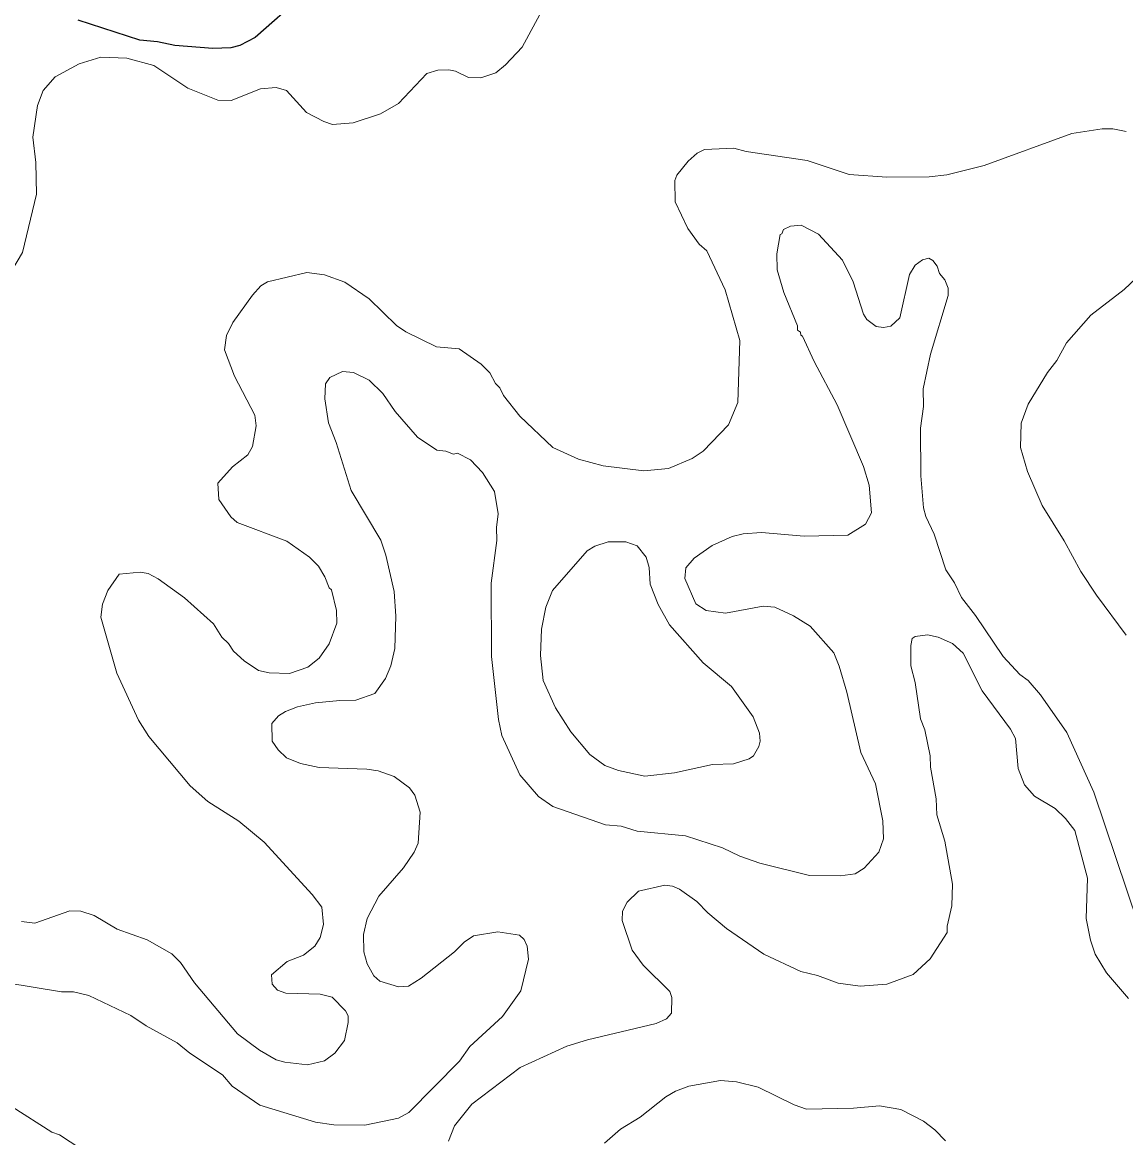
# Model space of a CAD drawing. Extents: x 447.8 to 473.9, y 7733.1 to 7760.8.
# Drawn here: x 454.57 to 456.578, y 7744.508 to 7746.538 of the extents above; entities that cross this region are included whole.
import ezdxf

# ---------------------------------------------------------------- set-up
doc = ezdxf.new("R2010")
doc.units = 0
doc.header["$LTSCALE"] = 0.032
doc.layers.add('1', color=7, linetype='Continuous', lineweight=25)
doc.layers.add('2', color=7, linetype='Continuous', lineweight=13)

msp = doc.modelspace()

# ---------------------------------------------------------------- linework, layer by layer
at = {"layer": '1'}
msp.add_lwpolyline([(455.0797, 7746.5863), (454.9938, 7746.5106), (454.9664, 7746.4958), (454.95, 7746.4917), (454.9168, 7746.4903), (454.8481, 7746.4957), (454.8165, 7746.5029), (454.784, 7746.5054), (454.6722, 7746.542)], dxfattribs=at)
at = {"layer": '2'}
for points in [[(455.5243, 7746.5746), (455.4797, 7746.4931), (455.4497, 7746.4606), (455.4317, 7746.446), (455.4045, 7746.4371), (455.3822, 7746.4379), (455.3586, 7746.4492), (455.3463, 7746.4517), (455.3265, 7746.4508), (455.3066, 7746.445), (455.2547, 7746.3906), (455.2219, 7746.3715), (455.1721, 7746.3553), (455.1348, 7746.3524), (455.1189, 7746.3575), (455.0874, 7746.3739), (455.0513, 7746.414), (455.0321, 7746.4196), (455.0035, 7746.4173), (454.9506, 7746.3956), (454.926, 7746.3964), (454.8716, 7746.4181), (454.8098, 7746.4594), (454.7605, 7746.4726)], [(454.7605, 7746.4726), (454.7134, 7746.4749), (454.6736, 7746.4624), (454.6303, 7746.4391), (454.6081, 7746.414), (454.5977, 7746.3867)], [(454.5977, 7746.3867), (454.5897, 7746.3293), (454.5952, 7746.2832), (454.5961, 7746.2255), (454.5705, 7746.1193), (454.54, 7746.0672)], [(455.8875, 7746.3028), (455.9985, 7746.2866), (456.0751, 7746.261), (456.1436, 7746.2562), (456.2207, 7746.257), (456.2526, 7746.2607), (456.3204, 7746.2775), (456.4804, 7746.3356), (456.5355, 7746.3442), (456.5546, 7746.3443), (456.579, 7746.3393)], [(455.7614, 7746.2597), (455.7822, 7746.2855), (455.7981, 7746.2998), (455.8118, 7746.3067), (455.8651, 7746.3091), (455.8875, 7746.3028)], [(455.1587, 7744.7387), (455.1339, 7744.7635), (455.1125, 7744.7691), (455.0498, 7744.7707), (455.0347, 7744.7762), (455.025, 7744.7869), (455.0236, 7744.8039), (455.0524, 7744.8283), (455.0821, 7744.8399), (455.1027, 7744.8562), (455.1122, 7744.8718), (455.1186, 7744.8958), (455.1155, 7744.9276), (455.0978, 7744.9503), (455.0102, 7745.0459), (454.9645, 7745.0838), (454.9081, 7745.1198), (454.8759, 7745.1483), (454.8007, 7745.2382), (454.7819, 7745.268), (454.7423, 7745.3533), (454.7131, 7745.4553), (454.716, 7745.4788), (454.7261, 7745.5037), (454.7468, 7745.5337), (454.7846, 7745.5372), (454.7993, 7745.5346), (454.8173, 7745.525), (454.8656, 7745.4904), (454.9183, 7745.443), (454.9333, 7745.4187), (454.9455, 7745.4071), (454.9549, 7745.3931), (454.9742, 7745.3755), (455.0003, 7745.3583), (455.0196, 7745.3539), (455.0564, 7745.3528), (455.0897, 7745.3641), (455.1103, 7745.3805), (455.1288, 7745.4067), (455.1427, 7745.4442), (455.142, 7745.4675), (455.1328, 7745.5049), (455.1285, 7745.5084), (455.121, 7745.5288), (455.1092, 7745.5481), (455.0928, 7745.5645), (455.0519, 7745.5937), (454.9613, 7745.6278), (454.9497, 7745.6379), (454.9278, 7745.6695), (454.9264, 7745.6992), (454.9525, 7745.7292), (454.9804, 7745.7508), (454.9894, 7745.7658), (454.9961, 7745.8036), (454.9934, 7745.823), (454.9562, 7745.894), (454.9384, 7745.9421), (454.9416, 7745.9683), (454.9531, 7745.9915), (454.989, 7746.0415), (455.0046, 7746.0587), (455.0166, 7746.0656), (455.0879, 7746.0829), (455.12, 7746.0782), (455.1571, 7746.0653), (455.2015, 7746.0346), (455.2514, 7745.9863), (455.2683, 7745.9744), (455.3239, 7745.9472), (455.3655, 7745.9435), (455.4054, 7745.9156), (455.421, 7745.9), (455.4311, 7745.8806), (455.4393, 7745.8729), (455.4457, 7745.8586), (455.4757, 7745.8214), (455.5356, 7745.7643), (455.5826, 7745.7429), (455.6273, 7745.7307), (455.7012, 7745.7215), (455.7461, 7745.726), (455.7891, 7745.7441), (455.8094, 7745.7574), (455.8557, 7745.8054), (455.8721, 7745.8462), (455.8763, 7745.9588), (455.8494, 7746.0512), (455.816, 7746.122), (455.802, 7746.134), (455.7814, 7746.1628), (455.7585, 7746.2114), (455.7576, 7746.2502), (455.7614, 7746.2597)], [(456.2231, 7745.934), (456.2553, 7746.0406), (456.2552, 7746.0543), (456.2489, 7746.0694), (456.2393, 7746.081), (456.2352, 7746.0942), (456.2273, 7746.1047), (456.2201, 7746.1087), (456.2085, 7746.106), (456.1953, 7746.0959), (456.1849, 7746.0792), (456.1669, 7746.0003), (456.1508, 7745.9851), (456.1377, 7745.9828), (456.1241, 7745.9844), (456.1073, 7745.997), (456.1008, 7746.0066), (456.0821, 7746.0658), (456.0627, 7746.1049), (456.0191, 7746.1525), (455.9879, 7746.1686), (455.9683, 7746.1671), (455.9552, 7746.161), (455.9523, 7746.153), (455.9493, 7746.1518), (455.9436, 7746.1164), (455.9442, 7746.0875), (455.9563, 7746.046), (455.9809, 7745.9854), (455.9812, 7745.9776), (455.9866, 7745.9741), (455.987, 7745.9685), (455.9902, 7745.967), (456.0115, 7745.9205), (456.0532, 7745.842), (456.1013, 7745.7297), (456.1111, 7745.6955), (456.1158, 7745.6449), (456.1046, 7745.6245), (456.0726, 7745.6045), (455.9929, 7745.6029), (455.9154, 7745.6092), (455.8822, 7745.6069), (455.8619, 7745.6022), (455.8257, 7745.586), (455.7927, 7745.5627), (455.7776, 7745.5451), (455.776, 7745.5259), (455.7961, 7745.4795), (455.8149, 7745.4671), (455.8501, 7745.4626), (455.9187, 7745.4753), (455.9395, 7745.4737), (455.9734, 7745.4576), (456.0039, 7745.4391), (456.0468, 7745.3903), (456.0569, 7745.3661), (456.071, 7745.3187), (456.0964, 7745.2091), (456.1231, 7745.152), (456.136, 7745.0843), (456.1376, 7745.052), (456.1289, 7745.0272), (456.102, 7744.9981), (456.0861, 7744.9879), (456.0588, 7744.9841), (456.0027, 7744.9849), (455.9122, 7745.0073), (455.8759, 7745.0203), (455.8443, 7745.0356), (455.7772, 7745.057), (455.6891, 7745.0658), (455.6602, 7745.0746), (455.6314, 7745.077), (455.5358, 7745.1105), (455.5095, 7745.1286), (455.4758, 7745.1682), (455.4428, 7745.2399), (455.437, 7745.269), (455.4241, 7745.3837), (455.4233, 7745.5174), (455.4337, 7745.5948), (455.433, 7745.6184), (455.4362, 7745.6434), (455.4298, 7745.6843), (455.4078, 7745.7185), (455.3857, 7745.7414), (455.3621, 7745.7535), (455.3547, 7745.7522), (455.3409, 7745.7575), (455.3246, 7745.759), (455.2897, 7745.7829), (455.249, 7745.8298), (455.2262, 7745.8623), (455.2012, 7745.8865)], [(456.5974, 7746.0723), (456.5754, 7746.0518), (456.5148, 7746.005), (456.4703, 7745.9545), (456.4529, 7745.9224), (456.436, 7745.9004), (456.4009, 7745.8427), (456.3881, 7745.8085), (456.3868, 7745.7644), (456.3994, 7745.7205), (456.4264, 7745.6588), (456.4665, 7745.5942), (456.4968, 7745.5385), (456.525, 7745.4954), (456.579, 7745.4223)], [(456.2105, 7745.6541), (456.2056, 7745.7123), (456.2049, 7745.7994), (456.2104, 7745.8385), (456.2097, 7745.871), (456.2231, 7745.934)], [(455.2012, 7745.8865), (455.1729, 7745.9006), (455.1532, 7745.9026), (455.1301, 7745.8913), (455.122, 7745.8803), (455.1211, 7745.8526)], [(455.1211, 7745.8526), (455.1273, 7745.8092), (455.1415, 7745.7732), (455.1686, 7745.6857), (455.2228, 7745.5956), (455.2321, 7745.568), (455.2469, 7745.5018), (455.2502, 7745.4568), (455.2484, 7745.3985), (455.2409, 7745.3666), (455.2312, 7745.3438), (455.212, 7745.3162), (455.1774, 7745.3039), (455.1484, 7745.3038), (455.1039, 7745.299), (455.071, 7745.2919), (455.0492, 7745.2835), (455.0367, 7745.2755), (455.0242, 7745.2618), (455.0251, 7745.2294), (455.0358, 7745.2136), (455.0513, 7745.1991), (455.0767, 7745.1886), (455.1103, 7745.1813), (455.1972, 7745.1787), (455.2177, 7745.1756), (455.2467, 7745.1653), (455.2748, 7745.1446), (455.2846, 7745.1314), (455.2941, 7745.1001), (455.2904, 7745.044), (455.2836, 7745.0272), (455.2639, 7744.9987), (455.2192, 7744.9473), (455.1976, 7744.9065), (455.1909, 7744.8773), (455.1917, 7744.8458), (455.1979, 7744.824), (455.2101, 7744.8023), (455.2211, 7744.7929), (455.2546, 7744.7821), (455.2731, 7744.7834), (455.296, 7744.7979), (455.3565, 7744.8459), (455.3742, 7744.8635), (455.3913, 7744.8749), (455.4356, 7744.8823), (455.4749, 7744.8764), (455.4837, 7744.8685), (455.4888, 7744.8564), (455.4913, 7744.8328), (455.4773, 7744.7747), (455.4442, 7744.7281), (455.3849, 7744.6738), (455.3661, 7744.6471), (455.2736, 7744.5538), (455.2546, 7744.5432), (455.1937, 7744.5303), (455.1372, 7744.5312), (455.1039, 7744.536), (455.0027, 7744.567), (454.9522, 7744.6014), (454.9346, 7744.6223), (454.8753, 7744.6618), (454.8522, 7744.6804), (454.7955, 7744.7111), (454.7676, 7744.7299), (454.6912, 7744.7663), (454.6637, 7744.7731), (454.6418, 7744.7732), (454.542, 7744.7897)], [(456.601, 7744.8972), (456.5202, 7745.1369), (456.4709, 7745.2453), (456.423, 7745.314), (456.4007, 7745.3397), (456.3856, 7745.3508), (456.3554, 7745.3835), (456.305, 7745.4585), (456.2795, 7745.4912), (456.2665, 7745.5178), (456.2507, 7745.5417), (456.2294, 7745.6066), (456.2143, 7745.6387), (456.2105, 7745.6541)], [(455.987, 7744.8103), (456.0174, 7744.8032), (456.0549, 7744.7892), (456.0953, 7744.7836), (456.1433, 7744.7873), (456.1913, 7744.8049), (456.2221, 7744.8331), (456.2534, 7744.881), (456.2533, 7744.8928), (456.2617, 7744.9297), (456.2632, 7744.9694), (456.2489, 7745.0476), (456.2346, 7745.0955), (456.2336, 7745.1244), (456.2233, 7745.182), (456.2222, 7745.2027), (456.2127, 7745.25), (456.2046, 7745.2703), (456.1952, 7745.3365), (456.1871, 7745.3665), (456.1872, 7745.4038), (456.1897, 7745.4162), (456.1949, 7745.4201), (456.2178, 7745.4229), (456.2371, 7745.4188), (456.2633, 7745.4071), (456.2822, 7745.3898), (456.3169, 7745.321), (456.3686, 7745.2514), (456.3778, 7745.2346), (456.3827, 7745.1797), (456.3939, 7745.1498), (456.4123, 7745.1294), (456.4498, 7745.1069), (456.4687, 7745.0886), (456.4855, 7745.067), (456.5085, 7744.9804), (456.5062, 7744.9066), (456.5141, 7744.867), (456.5225, 7744.8416), (456.543, 7744.8078), (456.5834, 7744.761)], [(455.3456, 7744.5016), (455.357, 7744.5293), (455.3886, 7744.5684), (455.476, 7744.6355), (455.5615, 7744.6742), (455.5988, 7744.686), (455.7235, 7744.7156), (455.7425, 7744.724), (455.7518, 7744.7346), (455.752, 7744.7626), (455.7487, 7744.7736), (455.7001, 7744.8217), (455.6798, 7744.8491), (455.6619, 7744.9032), (455.6625, 7744.9203), (455.671, 7744.9363), (455.6917, 7744.9566), (455.7398, 7744.9671), (455.7537, 7744.9653), (455.766, 7744.9599)], [(455.766, 7744.9599), (455.7978, 7744.9379), (455.8179, 7744.9169), (455.8518, 7744.8883), (455.9196, 7744.8417), (455.987, 7744.8103)], [(454.5688, 7744.9011), (454.5928, 7744.8983), (454.6566, 7744.9206), (454.6765, 7744.9198), (454.7012, 7744.9122), (454.743, 7744.8872), (454.7974, 7744.8681), (454.8426, 7744.8421), (454.8582, 7744.8263), (454.8834, 7744.7895), (454.9621, 7744.6965), (455.002, 7744.6669), (455.0324, 7744.6496), (455.0479, 7744.645), (455.0892, 7744.6402), (455.1205, 7744.6475)], [(455.1205, 7744.6475), (455.1391, 7744.6613), (455.1564, 7744.6845), (455.1635, 7744.7172), (455.1635, 7744.7296), (455.1587, 7744.7387)], [(456.25, 7744.5019), (456.2306, 7744.522), (456.21, 7744.5376), (456.1692, 7744.5587), (456.13, 7744.5659), (456.0827, 7744.5615), (455.9972, 7744.5596), (455.9752, 7744.5675), (455.9096, 7744.5997), (455.8701, 7744.6096), (455.8409, 7744.612), (455.7831, 7744.6014), (455.7587, 7744.5922), (455.7412, 7744.5819), (455.6947, 7744.545), (455.6591, 7744.523), (455.6295, 7744.4977)], [(454.5518, 7744.5639), (454.6242, 7744.5175), (454.6377, 7744.5126), (454.7332, 7744.4502)]]:
    msp.add_lwpolyline(points, dxfattribs=at)
msp.add_lwpolyline([(455.8607, 7745.3288), (455.8094, 7745.3722), (455.748, 7745.4415), (455.7277, 7745.478), (455.713, 7745.5152), (455.7109, 7745.5458), (455.7054, 7745.5643), (455.6891, 7745.5852), (455.6685, 7745.5924), (455.6365, 7745.5924), (455.6122, 7745.5842), (455.5983, 7745.5757), (455.5352, 7745.5036), (455.5228, 7745.4736), (455.5153, 7745.4334), (455.5131, 7745.3853), (455.5182, 7745.3399), (455.5404, 7745.2903), (455.5687, 7745.2462), (455.603, 7745.2051), (455.6304, 7745.1851), (455.6551, 7745.1761), (455.7032, 7745.166), (455.7573, 7745.1721), (455.8263, 7745.1869), (455.8644, 7745.1885), (455.8933, 7745.1974), (455.9008, 7745.2028), (455.9107, 7745.2199), (455.9131, 7745.2297), (455.9116, 7745.2443), (455.9002, 7745.2741)], close=True, dxfattribs=at)

doc.saveas('drawing.dxf')
